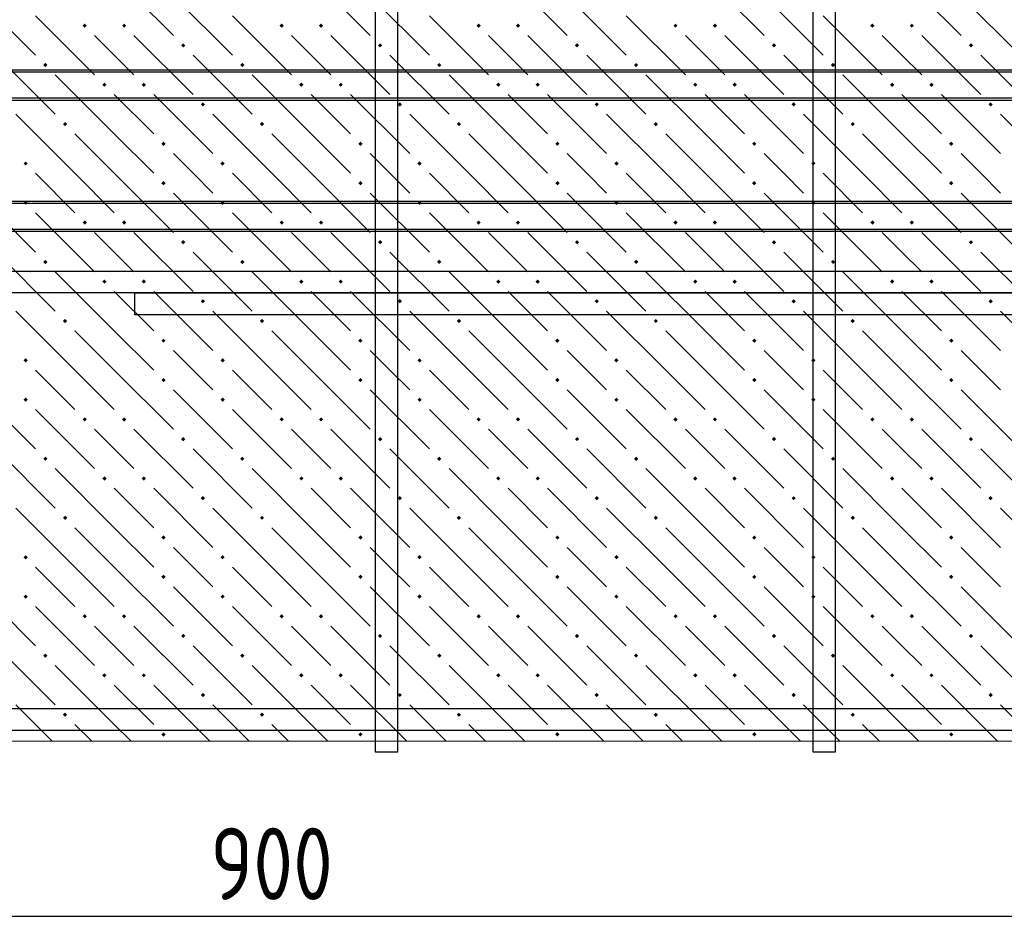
# Model space of a CAD drawing. Header units: millimetres. Extents: x 40580 to 1168286, y -220995 to 81020.
# Tile 284 of 419: x 725626 to 728626, y -97973 to -95240. Entities that reach past the tile are written whole.
import ezdxf

# ---------------------------------------------------------------- set-up
doc = ezdxf.new("R2010")
doc.units = ezdxf.units.MM
for name, color, linetype, lineweight in [('Standard', 7, 'Continuous', 25), ('ЖБ Перекрытие верхний уровень', 7, 'Continuous', 35), ('Примечания', 7, 'Continuous', 13), ('Ребро вкладыша арматура S1', 52, 'Continuous', 25), ('Фоновоя арматура Х1', 52, 'Continuous', 25)]:
    doc.layers.add(name, color=color, linetype=linetype, lineweight=lineweight)
doc.styles.add('GOST 2.304-81', font='txt')

msp = doc.modelspace()

# ---------------------------------------------------------------- hatches: boundary and pattern name
at = {"layer": 'ЖБ Перекрытие верхний уровень', "linetype": 'Continuous', "lineweight": -3, "transparency": 33554687}
for points in [[(725818.1, -95258.5), (725824.6, -95252), (725831.1, -95258.5), (725824.6, -95265)], [(725938.1, -95258.5), (725944.6, -95252), (725951.1, -95258.5), (725944.6, -95265)], [(726418.1, -95258.5), (726424.6, -95252), (726431.1, -95258.5), (726424.6, -95265)], [(726538.1, -95258.5), (726544.6, -95252), (726551.1, -95258.5), (726544.6, -95265)], [(727018.1, -95258.5), (727024.6, -95252), (727031.1, -95258.5), (727024.6, -95265)], [(727138.1, -95258.5), (727144.6, -95252), (727151.1, -95258.5), (727144.6, -95265)], [(727618.1, -95258.5), (727624.6, -95252), (727631.1, -95258.5), (727624.6, -95265)], [(727738.1, -95258.5), (727744.6, -95252), (727751.1, -95258.5), (727744.6, -95265)], [(728218.1, -95258.5), (728224.6, -95252), (728231.1, -95258.5), (728224.6, -95265)], [(728338.1, -95258.5), (728344.6, -95252), (728351.1, -95258.5), (728344.6, -95265)], [(726118.1, -95318.5), (726124.6, -95312), (726131.1, -95318.5), (726124.6, -95325)], [(726718.1, -95318.5), (726724.6, -95312), (726731.1, -95318.5), (726724.6, -95325)], [(727318.1, -95318.5), (727324.6, -95312), (727331.1, -95318.5), (727324.6, -95325)], [(727918.1, -95318.5), (727924.6, -95312), (727931.1, -95318.5), (727924.6, -95325)], [(728518.1, -95318.5), (728524.6, -95312), (728531.1, -95318.5), (728524.6, -95325)], [(725698.1, -95378.5), (725704.6, -95372), (725711.1, -95378.5), (725704.6, -95385)], [(726298.1, -95378.5), (726304.6, -95372), (726311.1, -95378.5), (726304.6, -95385)], [(726898.1, -95378.5), (726904.6, -95372), (726911.1, -95378.5), (726904.6, -95385)], [(727498.1, -95378.5), (727504.6, -95372), (727511.1, -95378.5), (727504.6, -95385)], [(728098.1, -95378.5), (728104.6, -95372), (728111.1, -95378.5), (728104.6, -95385)], [(725878.1, -95438.5), (725884.6, -95432), (725891.1, -95438.5), (725884.6, -95445)], [(725998.1, -95438.5), (726004.6, -95432), (726011.1, -95438.5), (726004.6, -95445)], [(726478.1, -95438.5), (726484.6, -95432), (726491.1, -95438.5), (726484.6, -95445)], [(726598.1, -95438.5), (726604.6, -95432), (726611.1, -95438.5), (726604.6, -95445)], [(727078.1, -95438.5), (727084.6, -95432), (727091.1, -95438.5), (727084.6, -95445)], [(727198.1, -95438.5), (727204.6, -95432), (727211.1, -95438.5), (727204.6, -95445)], [(727678.1, -95438.5), (727684.6, -95432), (727691.1, -95438.5), (727684.6, -95445)], [(727798.1, -95438.5), (727804.6, -95432), (727811.1, -95438.5), (727804.6, -95445)], [(728278.1, -95438.5), (728284.6, -95432), (728291.1, -95438.5), (728284.6, -95445)], [(728398.1, -95438.5), (728404.6, -95432), (728411.1, -95438.5), (728404.6, -95445)], [(726178.1, -95498.5), (726184.6, -95492), (726191.1, -95498.5), (726184.6, -95505)], [(726778.1, -95498.5), (726784.6, -95492), (726791.1, -95498.5), (726784.6, -95505)], [(727378.1, -95498.5), (727384.6, -95492), (727391.1, -95498.5), (727384.6, -95505)], [(727978.1, -95498.5), (727984.6, -95492), (727991.1, -95498.5), (727984.6, -95505)], [(728578.1, -95498.5), (728584.6, -95492), (728591.1, -95498.5), (728584.6, -95505)], [(725758.1, -95558.5), (725764.6, -95552), (725771.1, -95558.5), (725764.6, -95565)], [(726358.1, -95558.5), (726364.6, -95552), (726371.1, -95558.5), (726364.6, -95565)], [(726958.1, -95558.5), (726964.6, -95552), (726971.1, -95558.5), (726964.6, -95565)], [(727558.1, -95558.5), (727564.6, -95552), (727571.1, -95558.5), (727564.6, -95565)], [(728158.1, -95558.5), (728164.6, -95552), (728171.1, -95558.5), (728164.6, -95565)], [(726058.1, -95618.5), (726064.6, -95612), (726071.1, -95618.5), (726064.6, -95625)], [(726658.1, -95618.5), (726664.6, -95612), (726671.1, -95618.5), (726664.6, -95625)], [(727258.1, -95618.5), (727264.6, -95612), (727271.1, -95618.5), (727264.6, -95625)], [(727858.1, -95618.5), (727864.6, -95612), (727871.1, -95618.5), (727864.6, -95625)], [(728458.1, -95618.5), (728464.6, -95612), (728471.1, -95618.5), (728464.6, -95625)], [(725638.1, -95678.5), (725644.6, -95672), (725651.1, -95678.5), (725644.6, -95685)], [(726238.1, -95678.5), (726244.6, -95672), (726251.1, -95678.5), (726244.6, -95685)], [(726838.1, -95678.5), (726844.6, -95672), (726851.1, -95678.5), (726844.6, -95685)], [(727438.1, -95678.5), (727444.6, -95672), (727451.1, -95678.5), (727444.6, -95685)], [(728038.1, -95678.5), (728044.6, -95672), (728051.1, -95678.5), (728044.6, -95685)], [(726058.1, -95738.5), (726064.6, -95732), (726071.1, -95738.5), (726064.6, -95745)], [(726658.1, -95738.5), (726664.6, -95732), (726671.1, -95738.5), (726664.6, -95745)], [(727258.1, -95738.5), (727264.6, -95732), (727271.1, -95738.5), (727264.6, -95745)], [(727858.1, -95738.5), (727864.6, -95732), (727871.1, -95738.5), (727864.6, -95745)], [(728458.1, -95738.5), (728464.6, -95732), (728471.1, -95738.5), (728464.6, -95745)], [(725638.1, -95798.5), (725644.6, -95792), (725651.1, -95798.5), (725644.6, -95805)], [(726238.1, -95798.5), (726244.6, -95792), (726251.1, -95798.5), (726244.6, -95805)], [(726838.1, -95798.5), (726844.6, -95792), (726851.1, -95798.5), (726844.6, -95805)], [(727438.1, -95798.5), (727444.6, -95792), (727451.1, -95798.5), (727444.6, -95805)], [(728038.1, -95798.5), (728044.6, -95792), (728051.1, -95798.5), (728044.6, -95805)], [(725818.1, -95858.5), (725824.6, -95852), (725831.1, -95858.5), (725824.6, -95865)], [(725938.1, -95858.5), (725944.6, -95852), (725951.1, -95858.5), (725944.6, -95865)], [(726418.1, -95858.5), (726424.6, -95852), (726431.1, -95858.5), (726424.6, -95865)], [(726538.1, -95858.5), (726544.6, -95852), (726551.1, -95858.5), (726544.6, -95865)], [(727018.1, -95858.5), (727024.6, -95852), (727031.1, -95858.5), (727024.6, -95865)], [(727138.1, -95858.5), (727144.6, -95852), (727151.1, -95858.5), (727144.6, -95865)], [(727618.1, -95858.5), (727624.6, -95852), (727631.1, -95858.5), (727624.6, -95865)], [(727738.1, -95858.5), (727744.6, -95852), (727751.1, -95858.5), (727744.6, -95865)], [(728218.1, -95858.5), (728224.6, -95852), (728231.1, -95858.5), (728224.6, -95865)], [(728338.1, -95858.5), (728344.6, -95852), (728351.1, -95858.5), (728344.6, -95865)], [(726118.1, -95918.5), (726124.6, -95912), (726131.1, -95918.5), (726124.6, -95925)], [(726718.1, -95918.5), (726724.6, -95912), (726731.1, -95918.5), (726724.6, -95925)], [(727318.1, -95918.5), (727324.6, -95912), (727331.1, -95918.5), (727324.6, -95925)], [(727918.1, -95918.5), (727924.6, -95912), (727931.1, -95918.5), (727924.6, -95925)], [(728518.1, -95918.5), (728524.6, -95912), (728531.1, -95918.5), (728524.6, -95925)], [(725698.1, -95978.5), (725704.6, -95972), (725711.1, -95978.5), (725704.6, -95985)], [(726298.1, -95978.5), (726304.6, -95972), (726311.1, -95978.5), (726304.6, -95985)], [(726898.1, -95978.5), (726904.6, -95972), (726911.1, -95978.5), (726904.6, -95985)], [(727498.1, -95978.5), (727504.6, -95972), (727511.1, -95978.5), (727504.6, -95985)], [(728098.1, -95978.5), (728104.6, -95972), (728111.1, -95978.5), (728104.6, -95985)], [(725878.1, -96038.5), (725884.6, -96032), (725891.1, -96038.5), (725884.6, -96045)], [(725998.1, -96038.5), (726004.6, -96032), (726011.1, -96038.5), (726004.6, -96045)], [(726478.1, -96038.5), (726484.6, -96032), (726491.1, -96038.5), (726484.6, -96045)], [(726598.1, -96038.5), (726604.6, -96032), (726611.1, -96038.5), (726604.6, -96045)], [(727078.1, -96038.5), (727084.6, -96032), (727091.1, -96038.5), (727084.6, -96045)], [(727198.1, -96038.5), (727204.6, -96032), (727211.1, -96038.5), (727204.6, -96045)], [(727678.1, -96038.5), (727684.6, -96032), (727691.1, -96038.5), (727684.6, -96045)], [(727798.1, -96038.5), (727804.6, -96032), (727811.1, -96038.5), (727804.6, -96045)], [(728278.1, -96038.5), (728284.6, -96032), (728291.1, -96038.5), (728284.6, -96045)], [(728398.1, -96038.5), (728404.6, -96032), (728411.1, -96038.5), (728404.6, -96045)], [(726178.1, -96098.5), (726184.6, -96092), (726191.1, -96098.5), (726184.6, -96105)], [(726778.1, -96098.5), (726784.6, -96092), (726791.1, -96098.5), (726784.6, -96105)], [(727378.1, -96098.5), (727384.6, -96092), (727391.1, -96098.5), (727384.6, -96105)], [(727978.1, -96098.5), (727984.6, -96092), (727991.1, -96098.5), (727984.6, -96105)], [(728578.1, -96098.5), (728584.6, -96092), (728591.1, -96098.5), (728584.6, -96105)], [(725758.1, -96158.5), (725764.6, -96152), (725771.1, -96158.5), (725764.6, -96165)], [(726358.1, -96158.5), (726364.6, -96152), (726371.1, -96158.5), (726364.6, -96165)], [(726958.1, -96158.5), (726964.6, -96152), (726971.1, -96158.5), (726964.6, -96165)], [(727558.1, -96158.5), (727564.6, -96152), (727571.1, -96158.5), (727564.6, -96165)], [(728158.1, -96158.5), (728164.6, -96152), (728171.1, -96158.5), (728164.6, -96165)], [(726058.1, -96218.5), (726064.6, -96212), (726071.1, -96218.5), (726064.6, -96225)], [(726658.1, -96218.5), (726664.6, -96212), (726671.1, -96218.5), (726664.6, -96225)], [(727258.1, -96218.5), (727264.6, -96212), (727271.1, -96218.5), (727264.6, -96225)], [(727858.1, -96218.5), (727864.6, -96212), (727871.1, -96218.5), (727864.6, -96225)], [(728458.1, -96218.5), (728464.6, -96212), (728471.1, -96218.5), (728464.6, -96225)], [(725638.1, -96278.5), (725644.6, -96272), (725651.1, -96278.5), (725644.6, -96285)], [(726238.1, -96278.5), (726244.6, -96272), (726251.1, -96278.5), (726244.6, -96285)], [(726838.1, -96278.5), (726844.6, -96272), (726851.1, -96278.5), (726844.6, -96285)], [(727438.1, -96278.5), (727444.6, -96272), (727451.1, -96278.5), (727444.6, -96285)], [(728038.1, -96278.5), (728044.6, -96272), (728051.1, -96278.5), (728044.6, -96285)], [(726058.1, -96338.5), (726064.6, -96332), (726071.1, -96338.5), (726064.6, -96345)], [(726658.1, -96338.5), (726664.6, -96332), (726671.1, -96338.5), (726664.6, -96345)], [(727258.1, -96338.5), (727264.6, -96332), (727271.1, -96338.5), (727264.6, -96345)], [(727858.1, -96338.5), (727864.6, -96332), (727871.1, -96338.5), (727864.6, -96345)], [(728458.1, -96338.5), (728464.6, -96332), (728471.1, -96338.5), (728464.6, -96345)], [(725638.1, -96398.5), (725644.6, -96392), (725651.1, -96398.5), (725644.6, -96405)], [(726238.1, -96398.5), (726244.6, -96392), (726251.1, -96398.5), (726244.6, -96405)], [(726838.1, -96398.5), (726844.6, -96392), (726851.1, -96398.5), (726844.6, -96405)], [(727438.1, -96398.5), (727444.6, -96392), (727451.1, -96398.5), (727444.6, -96405)], [(728038.1, -96398.5), (728044.6, -96392), (728051.1, -96398.5), (728044.6, -96405)], [(725818.1, -96458.5), (725824.6, -96452), (725831.1, -96458.5), (725824.6, -96465)], [(725938.1, -96458.5), (725944.6, -96452), (725951.1, -96458.5), (725944.6, -96465)], [(726418.1, -96458.5), (726424.6, -96452), (726431.1, -96458.5), (726424.6, -96465)], [(726538.1, -96458.5), (726544.6, -96452), (726551.1, -96458.5), (726544.6, -96465)], [(727018.1, -96458.5), (727024.6, -96452), (727031.1, -96458.5), (727024.6, -96465)], [(727138.1, -96458.5), (727144.6, -96452), (727151.1, -96458.5), (727144.6, -96465)], [(727618.1, -96458.5), (727624.6, -96452), (727631.1, -96458.5), (727624.6, -96465)], [(727738.1, -96458.5), (727744.6, -96452), (727751.1, -96458.5), (727744.6, -96465)], [(728218.1, -96458.5), (728224.6, -96452), (728231.1, -96458.5), (728224.6, -96465)], [(728338.1, -96458.5), (728344.6, -96452), (728351.1, -96458.5), (728344.6, -96465)], [(726118.1, -96518.5), (726124.6, -96512), (726131.1, -96518.5), (726124.6, -96525)], [(726718.1, -96518.5), (726724.6, -96512), (726731.1, -96518.5), (726724.6, -96525)], [(727318.1, -96518.5), (727324.6, -96512), (727331.1, -96518.5), (727324.6, -96525)], [(727918.1, -96518.5), (727924.6, -96512), (727931.1, -96518.5), (727924.6, -96525)], [(728518.1, -96518.5), (728524.6, -96512), (728531.1, -96518.5), (728524.6, -96525)], [(725698.1, -96578.5), (725704.6, -96572), (725711.1, -96578.5), (725704.6, -96585)], [(726298.1, -96578.5), (726304.6, -96572), (726311.1, -96578.5), (726304.6, -96585)], [(726898.1, -96578.5), (726904.6, -96572), (726911.1, -96578.5), (726904.6, -96585)], [(727498.1, -96578.5), (727504.6, -96572), (727511.1, -96578.5), (727504.6, -96585)], [(728098.1, -96578.5), (728104.6, -96572), (728111.1, -96578.5), (728104.6, -96585)], [(725878.1, -96638.5), (725884.6, -96632), (725891.1, -96638.5), (725884.6, -96645)], [(725998.1, -96638.5), (726004.6, -96632), (726011.1, -96638.5), (726004.6, -96645)], [(726478.1, -96638.5), (726484.6, -96632), (726491.1, -96638.5), (726484.6, -96645)], [(726598.1, -96638.5), (726604.6, -96632), (726611.1, -96638.5), (726604.6, -96645)], [(727078.1, -96638.5), (727084.6, -96632), (727091.1, -96638.5), (727084.6, -96645)], [(727198.1, -96638.5), (727204.6, -96632), (727211.1, -96638.5), (727204.6, -96645)], [(727678.1, -96638.5), (727684.6, -96632), (727691.1, -96638.5), (727684.6, -96645)], [(727798.1, -96638.5), (727804.6, -96632), (727811.1, -96638.5), (727804.6, -96645)], [(728278.1, -96638.5), (728284.6, -96632), (728291.1, -96638.5), (728284.6, -96645)], [(728398.1, -96638.5), (728404.6, -96632), (728411.1, -96638.5), (728404.6, -96645)], [(726178.1, -96698.5), (726184.6, -96692), (726191.1, -96698.5), (726184.6, -96705)], [(726778.1, -96698.5), (726784.6, -96692), (726791.1, -96698.5), (726784.6, -96705)], [(727378.1, -96698.5), (727384.6, -96692), (727391.1, -96698.5), (727384.6, -96705)], [(727978.1, -96698.5), (727984.6, -96692), (727991.1, -96698.5), (727984.6, -96705)], [(728578.1, -96698.5), (728584.6, -96692), (728591.1, -96698.5), (728584.6, -96705)], [(725758.1, -96758.5), (725764.6, -96752), (725771.1, -96758.5), (725764.6, -96765)], [(726358.1, -96758.5), (726364.6, -96752), (726371.1, -96758.5), (726364.6, -96765)], [(726958.1, -96758.5), (726964.6, -96752), (726971.1, -96758.5), (726964.6, -96765)], [(727558.1, -96758.5), (727564.6, -96752), (727571.1, -96758.5), (727564.6, -96765)], [(728158.1, -96758.5), (728164.6, -96752), (728171.1, -96758.5), (728164.6, -96765)], [(726058.1, -96818.5), (726064.6, -96812), (726071.1, -96818.5), (726064.6, -96825)], [(726658.1, -96818.5), (726664.6, -96812), (726671.1, -96818.5), (726664.6, -96825)], [(727258.1, -96818.5), (727264.6, -96812), (727271.1, -96818.5), (727264.6, -96825)], [(727858.1, -96818.5), (727864.6, -96812), (727871.1, -96818.5), (727864.6, -96825)], [(728458.1, -96818.5), (728464.6, -96812), (728471.1, -96818.5), (728464.6, -96825)], [(725638.1, -96878.5), (725644.6, -96872), (725651.1, -96878.5), (725644.6, -96885)], [(726238.1, -96878.5), (726244.6, -96872), (726251.1, -96878.5), (726244.6, -96885)], [(726838.1, -96878.5), (726844.6, -96872), (726851.1, -96878.5), (726844.6, -96885)], [(727438.1, -96878.5), (727444.6, -96872), (727451.1, -96878.5), (727444.6, -96885)], [(728038.1, -96878.5), (728044.6, -96872), (728051.1, -96878.5), (728044.6, -96885)], [(726058.1, -96938.5), (726064.6, -96932), (726071.1, -96938.5), (726064.6, -96945)], [(726658.1, -96938.5), (726664.6, -96932), (726671.1, -96938.5), (726664.6, -96945)], [(727258.1, -96938.5), (727264.6, -96932), (727271.1, -96938.5), (727264.6, -96945)], [(727858.1, -96938.5), (727864.6, -96932), (727871.1, -96938.5), (727864.6, -96945)], [(728458.1, -96938.5), (728464.6, -96932), (728471.1, -96938.5), (728464.6, -96945)], [(725638.1, -96998.5), (725644.6, -96992), (725651.1, -96998.5), (725644.6, -97005)], [(726238.1, -96998.5), (726244.6, -96992), (726251.1, -96998.5), (726244.6, -97005)], [(726838.1, -96998.5), (726844.6, -96992), (726851.1, -96998.5), (726844.6, -97005)], [(727438.1, -96998.5), (727444.6, -96992), (727451.1, -96998.5), (727444.6, -97005)], [(728038.1, -96998.5), (728044.6, -96992), (728051.1, -96998.5), (728044.6, -97005)], [(725818.1, -97058.5), (725824.6, -97052), (725831.1, -97058.5), (725824.6, -97065)], [(725938.1, -97058.5), (725944.6, -97052), (725951.1, -97058.5), (725944.6, -97065)], [(726418.1, -97058.5), (726424.6, -97052), (726431.1, -97058.5), (726424.6, -97065)], [(726538.1, -97058.5), (726544.6, -97052), (726551.1, -97058.5), (726544.6, -97065)], [(727018.1, -97058.5), (727024.6, -97052), (727031.1, -97058.5), (727024.6, -97065)], [(727138.1, -97058.5), (727144.6, -97052), (727151.1, -97058.5), (727144.6, -97065)], [(727618.1, -97058.5), (727624.6, -97052), (727631.1, -97058.5), (727624.6, -97065)], [(727738.1, -97058.5), (727744.6, -97052), (727751.1, -97058.5), (727744.6, -97065)], [(728218.1, -97058.5), (728224.6, -97052), (728231.1, -97058.5), (728224.6, -97065)], [(728338.1, -97058.5), (728344.6, -97052), (728351.1, -97058.5), (728344.6, -97065)], [(726118.1, -97118.5), (726124.6, -97112), (726131.1, -97118.5), (726124.6, -97125)], [(726718.1, -97118.5), (726724.6, -97112), (726731.1, -97118.5), (726724.6, -97125)], [(727318.1, -97118.5), (727324.6, -97112), (727331.1, -97118.5), (727324.6, -97125)], [(727918.1, -97118.5), (727924.6, -97112), (727931.1, -97118.5), (727924.6, -97125)], [(728518.1, -97118.5), (728524.6, -97112), (728531.1, -97118.5), (728524.6, -97125)], [(725698.1, -97178.5), (725704.6, -97172), (725711.1, -97178.5), (725704.6, -97185)], [(726298.1, -97178.5), (726304.6, -97172), (726311.1, -97178.5), (726304.6, -97185)], [(726898.1, -97178.5), (726904.6, -97172), (726911.1, -97178.5), (726904.6, -97185)], [(727498.1, -97178.5), (727504.6, -97172), (727511.1, -97178.5), (727504.6, -97185)], [(728098.1, -97178.5), (728104.6, -97172), (728111.1, -97178.5), (728104.6, -97185)], [(725878.1, -97238.5), (725884.6, -97232), (725891.1, -97238.5), (725884.6, -97245)], [(725998.1, -97238.5), (726004.6, -97232), (726011.1, -97238.5), (726004.6, -97245)], [(726478.1, -97238.5), (726484.6, -97232), (726491.1, -97238.5), (726484.6, -97245)], [(726598.1, -97238.5), (726604.6, -97232), (726611.1, -97238.5), (726604.6, -97245)], [(727078.1, -97238.5), (727084.6, -97232), (727091.1, -97238.5), (727084.6, -97245)], [(727198.1, -97238.5), (727204.6, -97232), (727211.1, -97238.5), (727204.6, -97245)], [(727678.1, -97238.5), (727684.6, -97232), (727691.1, -97238.5), (727684.6, -97245)], [(727798.1, -97238.5), (727804.6, -97232), (727811.1, -97238.5), (727804.6, -97245)], [(728278.1, -97238.5), (728284.6, -97232), (728291.1, -97238.5), (728284.6, -97245)], [(728398.1, -97238.5), (728404.6, -97232), (728411.1, -97238.5), (728404.6, -97245)], [(726178.1, -97298.5), (726184.6, -97292), (726191.1, -97298.5), (726184.6, -97305)], [(726778.1, -97298.5), (726784.6, -97292), (726791.1, -97298.5), (726784.6, -97305)], [(727378.1, -97298.5), (727384.6, -97292), (727391.1, -97298.5), (727384.6, -97305)], [(727978.1, -97298.5), (727984.6, -97292), (727991.1, -97298.5), (727984.6, -97305)], [(728578.1, -97298.5), (728584.6, -97292), (728591.1, -97298.5), (728584.6, -97305)], [(725758.1, -97358.5), (725764.6, -97352), (725771.1, -97358.5), (725764.6, -97365)], [(726358.1, -97358.5), (726364.6, -97352), (726371.1, -97358.5), (726364.6, -97365)], [(726958.1, -97358.5), (726964.6, -97352), (726971.1, -97358.5), (726964.6, -97365)], [(727558.1, -97358.5), (727564.6, -97352), (727571.1, -97358.5), (727564.6, -97365)], [(728158.1, -97358.5), (728164.6, -97352), (728171.1, -97358.5), (728164.6, -97365)], [(726058.1, -97418.5), (726064.6, -97412), (726071.1, -97418.5), (726064.6, -97425)], [(726658.1, -97418.5), (726664.6, -97412), (726671.1, -97418.5), (726664.6, -97425)], [(727258.1, -97418.5), (727264.6, -97412), (727271.1, -97418.5), (727264.6, -97425)], [(727858.1, -97418.5), (727864.6, -97412), (727871.1, -97418.5), (727864.6, -97425)], [(728458.1, -97418.5), (728464.6, -97412), (728471.1, -97418.5), (728464.6, -97425)]]:
    msp.add_hatch(color=7, dxfattribs=at).paths.add_polyline_path(points, flags=16)

# ---------------------------------------------------------------- linework, layer by layer
at = {"color": 38, "linetype": 'Continuous', "lineweight": 25, "true_color": 0x5f1e0f, "transparency": 33554687}
for points in [[(723577.4, -96006.2), (731510.7, -96006.2), (731510.7, -96072.9), (723577.4, -96072.9), (723577.4, -96006.2)], [(733910.7, -96139.6), (725977.4, -96139.6), (725977.4, -96072.9), (733910.7, -96072.9), (733910.7, -96139.6)], [(723577.4, -97339.6), (731510.7, -97339.6), (731510.7, -97406.2), (723577.4, -97406.2), (723577.4, -97339.6)]]:
    msp.add_lwpolyline(points, dxfattribs=at)
at = {"layer": 'Standard', "color": 7, "linetype": 'Continuous', "lineweight": -3, "transparency": 33554687}
msp.add_line((723410.7, -97972.9), (729410.7, -97972.9), dxfattribs=at)
at = {"layer": 'ЖБ Перекрытие верхний уровень', "color": 9, "linetype": 'Continuous', "lineweight": -3, "true_color": 0xc7c7c7, "transparency": 33554687}
for p, q in [((725914.6, -95108.5), (726094.6, -95288.5)), ((726514.6, -95108.5), (726694.6, -95288.5)), ((727114.6, -95108.5), (727294.6, -95288.5)), ((727714.6, -95108.5), (727894.6, -95288.5)), ((728314.6, -95108.5), (728494.6, -95288.5)), ((725494.6, -95168.5), (725674.6, -95348.5)), ((726094.6, -95168.5), (726274.6, -95348.5)), ((726694.6, -95168.5), (726874.6, -95348.5)), ((727294.6, -95168.5), (727474.6, -95348.5)), ((727894.6, -95168.5), (728074.6, -95348.5)), ((728494.6, -95168.5), (728674.6, -95348.5)), ((725674.6, -95228.5), (725854.6, -95408.5)), ((726274.6, -95228.5), (726454.6, -95408.5)), ((726874.6, -95228.5), (727054.6, -95408.5)), ((727474.6, -95228.5), (727654.6, -95408.5)), ((728074.6, -95228.5), (728254.6, -95408.5)), ((725914.6, -95348.5), (725854.6, -95288.5)), ((725974.6, -95288.5), (726154.6, -95468.5)), ((726514.6, -95348.5), (726454.6, -95288.5)), ((726574.6, -95288.5), (726754.6, -95468.5)), ((727114.6, -95348.5), (727054.6, -95288.5)), ((727174.6, -95288.5), (727354.6, -95468.5)), ((727714.6, -95348.5), (727654.6, -95288.5)), ((727774.6, -95288.5), (727954.6, -95468.5)), ((728314.6, -95348.5), (728254.6, -95288.5)), ((728374.6, -95288.5), (728554.6, -95468.5)), ((725554.6, -95348.5), (725734.6, -95528.5)), ((725974.6, -95408.5), (725914.6, -95348.5)), ((726154.6, -95348.5), (726334.6, -95528.5)), ((726574.6, -95408.5), (726514.6, -95348.5)), ((726754.6, -95348.5), (726934.6, -95528.5)), ((727174.6, -95408.5), (727114.6, -95348.5)), ((727354.6, -95348.5), (727534.6, -95528.5)), ((727774.6, -95408.5), (727714.6, -95348.5)), ((727954.6, -95348.5), (728134.6, -95528.5)), ((728374.6, -95408.5), (728314.6, -95348.5)), ((728554.6, -95348.5), (728734.6, -95528.5)), ((725914.6, -95588.5), (725734.6, -95408.5)), ((726514.6, -95588.5), (726334.6, -95408.5)), ((727114.6, -95588.5), (726934.6, -95408.5)), ((727714.6, -95588.5), (727534.6, -95408.5)), ((728314.6, -95588.5), (728134.6, -95408.5)), ((725914.6, -95468.5), (726034.6, -95588.5)), ((726034.6, -95468.5), (726214.6, -95648.5)), ((726514.6, -95468.5), (726634.6, -95588.5)), ((726634.6, -95468.5), (726814.6, -95648.5)), ((727114.6, -95468.5), (727234.6, -95588.5)), ((727234.6, -95468.5), (727414.6, -95648.5)), ((727714.6, -95468.5), (727834.6, -95588.5)), ((727834.6, -95468.5), (728014.6, -95648.5)), ((728314.6, -95468.5), (728434.6, -95588.5)), ((728434.6, -95468.5), (728614.6, -95648.5)), ((725794.6, -95708.5), (725614.6, -95528.5)), ((726394.6, -95708.5), (726214.6, -95528.5)), ((726994.6, -95708.5), (726814.6, -95528.5)), ((727594.6, -95708.5), (727414.6, -95528.5)), ((728194.6, -95708.5), (728014.6, -95528.5)), ((728794.6, -95708.5), (728614.6, -95528.5)), ((725794.6, -95588.5), (725914.6, -95708.5)), ((725914.6, -95588.5), (726034.6, -95708.5)), ((726394.6, -95588.5), (726514.6, -95708.5)), ((726514.6, -95588.5), (726634.6, -95708.5)), ((726994.6, -95588.5), (727114.6, -95708.5)), ((727114.6, -95588.5), (727234.6, -95708.5)), ((727594.6, -95588.5), (727714.6, -95708.5)), ((727714.6, -95588.5), (727834.6, -95708.5)), ((728194.6, -95588.5), (728314.6, -95708.5)), ((728314.6, -95588.5), (728434.6, -95708.5)), ((726154.6, -95708.5), (726094.6, -95648.5)), ((726754.6, -95708.5), (726694.6, -95648.5)), ((727354.6, -95708.5), (727294.6, -95648.5)), ((727954.6, -95708.5), (727894.6, -95648.5)), ((728554.6, -95708.5), (728494.6, -95648.5)), ((725674.6, -95708.5), (725794.6, -95828.5)), ((725794.6, -95708.5), (725914.6, -95828.5)), ((725914.6, -95708.5), (726094.6, -95888.5)), ((726214.6, -95768.5), (726154.6, -95708.5)), ((726274.6, -95708.5), (726394.6, -95828.5)), ((726394.6, -95708.5), (726514.6, -95828.5)), ((726514.6, -95708.5), (726694.6, -95888.5)), ((726814.6, -95768.5), (726754.6, -95708.5)), ((726874.6, -95708.5), (726994.6, -95828.5)), ((726994.6, -95708.5), (727114.6, -95828.5)), ((727114.6, -95708.5), (727294.6, -95888.5)), ((727414.6, -95768.5), (727354.6, -95708.5)), ((727474.6, -95708.5), (727594.6, -95828.5)), ((727594.6, -95708.5), (727714.6, -95828.5)), ((727714.6, -95708.5), (727894.6, -95888.5)), ((728014.6, -95768.5), (727954.6, -95708.5)), ((728074.6, -95708.5), (728194.6, -95828.5)), ((728194.6, -95708.5), (728314.6, -95828.5)), ((728314.6, -95708.5), (728494.6, -95888.5)), ((728614.6, -95768.5), (728554.6, -95708.5)), ((725494.6, -95768.5), (725674.6, -95948.5)), ((726094.6, -95768.5), (726274.6, -95948.5)), ((726694.6, -95768.5), (726874.6, -95948.5)), ((727294.6, -95768.5), (727474.6, -95948.5)), ((727894.6, -95768.5), (728074.6, -95948.5)), ((728494.6, -95768.5), (728674.6, -95948.5)), ((725674.6, -95828.5), (725854.6, -96008.5)), ((726274.6, -95828.5), (726454.6, -96008.5)), ((726874.6, -95828.5), (727054.6, -96008.5)), ((727474.6, -95828.5), (727654.6, -96008.5)), ((728074.6, -95828.5), (728254.6, -96008.5)), ((725914.6, -95948.5), (725854.6, -95888.5)), ((725974.6, -95888.5), (726154.6, -96068.5)), ((726514.6, -95948.5), (726454.6, -95888.5)), ((726574.6, -95888.5), (726754.6, -96068.5)), ((727114.6, -95948.5), (727054.6, -95888.5)), ((727174.6, -95888.5), (727354.6, -96068.5)), ((727714.6, -95948.5), (727654.6, -95888.5)), ((727774.6, -95888.5), (727954.6, -96068.5)), ((728314.6, -95948.5), (728254.6, -95888.5)), ((728374.6, -95888.5), (728554.6, -96068.5)), ((725554.6, -95948.5), (725734.6, -96128.5)), ((725974.6, -96008.5), (725914.6, -95948.5)), ((726154.6, -95948.5), (726334.6, -96128.5)), ((726574.6, -96008.5), (726514.6, -95948.5)), ((726754.6, -95948.5), (726934.6, -96128.5)), ((727174.6, -96008.5), (727114.6, -95948.5)), ((727354.6, -95948.5), (727534.6, -96128.5)), ((727774.6, -96008.5), (727714.6, -95948.5)), ((727954.6, -95948.5), (728134.6, -96128.5)), ((728374.6, -96008.5), (728314.6, -95948.5)), ((728554.6, -95948.5), (728734.6, -96128.5)), ((725914.6, -96188.5), (725734.6, -96008.5)), ((726514.6, -96188.5), (726334.6, -96008.5)), ((727114.6, -96188.5), (726934.6, -96008.5)), ((727714.6, -96188.5), (727534.6, -96008.5)), ((728314.6, -96188.5), (728134.6, -96008.5)), ((725914.6, -96068.5), (726034.6, -96188.5)), ((726034.6, -96068.5), (726214.6, -96248.5)), ((726514.6, -96068.5), (726634.6, -96188.5)), ((726634.6, -96068.5), (726814.6, -96248.5)), ((727114.6, -96068.5), (727234.6, -96188.5)), ((727234.6, -96068.5), (727414.6, -96248.5)), ((727714.6, -96068.5), (727834.6, -96188.5)), ((727834.6, -96068.5), (728014.6, -96248.5)), ((728314.6, -96068.5), (728434.6, -96188.5)), ((728434.6, -96068.5), (728614.6, -96248.5)), ((725794.6, -96308.5), (725614.6, -96128.5)), ((726394.6, -96308.5), (726214.6, -96128.5)), ((726994.6, -96308.5), (726814.6, -96128.5)), ((727594.6, -96308.5), (727414.6, -96128.5)), ((728194.6, -96308.5), (728014.6, -96128.5)), ((728794.6, -96308.5), (728614.6, -96128.5)), ((725794.6, -96188.5), (725914.6, -96308.5)), ((725914.6, -96188.5), (726034.6, -96308.5)), ((726394.6, -96188.5), (726514.6, -96308.5)), ((726514.6, -96188.5), (726634.6, -96308.5)), ((726994.6, -96188.5), (727114.6, -96308.5)), ((727114.6, -96188.5), (727234.6, -96308.5)), ((727594.6, -96188.5), (727714.6, -96308.5)), ((727714.6, -96188.5), (727834.6, -96308.5)), ((728194.6, -96188.5), (728314.6, -96308.5)), ((728314.6, -96188.5), (728434.6, -96308.5)), ((726154.6, -96308.5), (726094.6, -96248.5)), ((726754.6, -96308.5), (726694.6, -96248.5)), ((727354.6, -96308.5), (727294.6, -96248.5)), ((727954.6, -96308.5), (727894.6, -96248.5)), ((728554.6, -96308.5), (728494.6, -96248.5)), ((725674.6, -96308.5), (725794.6, -96428.5)), ((725794.6, -96308.5), (725914.6, -96428.5)), ((725914.6, -96308.5), (726094.6, -96488.5)), ((726214.6, -96368.5), (726154.6, -96308.5)), ((726274.6, -96308.5), (726394.6, -96428.5)), ((726394.6, -96308.5), (726514.6, -96428.5)), ((726514.6, -96308.5), (726694.6, -96488.5)), ((726814.6, -96368.5), (726754.6, -96308.5)), ((726874.6, -96308.5), (726994.6, -96428.5)), ((726994.6, -96308.5), (727114.6, -96428.5)), ((727114.6, -96308.5), (727294.6, -96488.5)), ((727414.6, -96368.5), (727354.6, -96308.5)), ((727474.6, -96308.5), (727594.6, -96428.5)), ((727594.6, -96308.5), (727714.6, -96428.5)), ((727714.6, -96308.5), (727894.6, -96488.5)), ((728014.6, -96368.5), (727954.6, -96308.5)), ((728074.6, -96308.5), (728194.6, -96428.5)), ((728194.6, -96308.5), (728314.6, -96428.5)), ((728314.6, -96308.5), (728494.6, -96488.5)), ((728614.6, -96368.5), (728554.6, -96308.5)), ((725494.6, -96368.5), (725674.6, -96548.5)), ((726094.6, -96368.5), (726274.6, -96548.5)), ((726694.6, -96368.5), (726874.6, -96548.5)), ((727294.6, -96368.5), (727474.6, -96548.5)), ((727894.6, -96368.5), (728074.6, -96548.5)), ((728494.6, -96368.5), (728674.6, -96548.5)), ((725674.6, -96428.5), (725854.6, -96608.5)), ((726274.6, -96428.5), (726454.6, -96608.5)), ((726874.6, -96428.5), (727054.6, -96608.5)), ((727474.6, -96428.5), (727654.6, -96608.5)), ((728074.6, -96428.5), (728254.6, -96608.5)), ((725914.6, -96548.5), (725854.6, -96488.5)), ((725974.6, -96488.5), (726154.6, -96668.5)), ((726514.6, -96548.5), (726454.6, -96488.5)), ((726574.6, -96488.5), (726754.6, -96668.5)), ((727114.6, -96548.5), (727054.6, -96488.5)), ((727174.6, -96488.5), (727354.6, -96668.5)), ((727714.6, -96548.5), (727654.6, -96488.5)), ((727774.6, -96488.5), (727954.6, -96668.5)), ((728314.6, -96548.5), (728254.6, -96488.5)), ((728374.6, -96488.5), (728554.6, -96668.5)), ((725554.6, -96548.5), (725734.6, -96728.5)), ((725974.6, -96608.5), (725914.6, -96548.5)), ((726154.6, -96548.5), (726334.6, -96728.5)), ((726574.6, -96608.5), (726514.6, -96548.5)), ((726754.6, -96548.5), (726934.6, -96728.5)), ((727174.6, -96608.5), (727114.6, -96548.5)), ((727354.6, -96548.5), (727534.6, -96728.5)), ((727774.6, -96608.5), (727714.6, -96548.5)), ((727954.6, -96548.5), (728134.6, -96728.5)), ((728374.6, -96608.5), (728314.6, -96548.5)), ((728554.6, -96548.5), (728734.6, -96728.5)), ((725914.6, -96788.5), (725734.6, -96608.5)), ((726514.6, -96788.5), (726334.6, -96608.5)), ((727114.6, -96788.5), (726934.6, -96608.5)), ((727714.6, -96788.5), (727534.6, -96608.5)), ((728314.6, -96788.5), (728134.6, -96608.5)), ((725914.6, -96668.5), (726034.6, -96788.5)), ((726034.6, -96668.5), (726214.6, -96848.5)), ((726514.6, -96668.5), (726634.6, -96788.5)), ((726634.6, -96668.5), (726814.6, -96848.5)), ((727114.6, -96668.5), (727234.6, -96788.5)), ((727234.6, -96668.5), (727414.6, -96848.5)), ((727714.6, -96668.5), (727834.6, -96788.5)), ((727834.6, -96668.5), (728014.6, -96848.5)), ((728314.6, -96668.5), (728434.6, -96788.5)), ((728434.6, -96668.5), (728614.6, -96848.5)), ((725794.6, -96908.5), (725614.6, -96728.5)), ((726394.6, -96908.5), (726214.6, -96728.5)), ((726994.6, -96908.5), (726814.6, -96728.5)), ((727594.6, -96908.5), (727414.6, -96728.5)), ((728194.6, -96908.5), (728014.6, -96728.5)), ((728794.6, -96908.5), (728614.6, -96728.5)), ((725794.6, -96788.5), (725914.6, -96908.5)), ((725914.6, -96788.5), (726034.6, -96908.5)), ((726394.6, -96788.5), (726514.6, -96908.5)), ((726514.6, -96788.5), (726634.6, -96908.5)), ((726994.6, -96788.5), (727114.6, -96908.5)), ((727114.6, -96788.5), (727234.6, -96908.5)), ((727594.6, -96788.5), (727714.6, -96908.5)), ((727714.6, -96788.5), (727834.6, -96908.5)), ((728194.6, -96788.5), (728314.6, -96908.5)), ((728314.6, -96788.5), (728434.6, -96908.5)), ((726154.6, -96908.5), (726094.6, -96848.5)), ((726754.6, -96908.5), (726694.6, -96848.5)), ((727354.6, -96908.5), (727294.6, -96848.5)), ((727954.6, -96908.5), (727894.6, -96848.5)), ((728554.6, -96908.5), (728494.6, -96848.5)), ((725674.6, -96908.5), (725794.6, -97028.5)), ((725794.6, -96908.5), (725914.6, -97028.5)), ((725914.6, -96908.5), (726094.6, -97088.5)), ((726214.6, -96968.5), (726154.6, -96908.5)), ((726274.6, -96908.5), (726394.6, -97028.5)), ((726394.6, -96908.5), (726514.6, -97028.5)), ((726514.6, -96908.5), (726694.6, -97088.5)), ((726814.6, -96968.5), (726754.6, -96908.5)), ((726874.6, -96908.5), (726994.6, -97028.5)), ((726994.6, -96908.5), (727114.6, -97028.5)), ((727114.6, -96908.5), (727294.6, -97088.5)), ((727414.6, -96968.5), (727354.6, -96908.5)), ((727474.6, -96908.5), (727594.6, -97028.5)), ((727594.6, -96908.5), (727714.6, -97028.5)), ((727714.6, -96908.5), (727894.6, -97088.5)), ((728014.6, -96968.5), (727954.6, -96908.5)), ((728074.6, -96908.5), (728194.6, -97028.5)), ((728194.6, -96908.5), (728314.6, -97028.5)), ((728314.6, -96908.5), (728494.6, -97088.5)), ((728614.6, -96968.5), (728554.6, -96908.5)), ((725494.6, -96968.5), (725674.6, -97148.5)), ((726094.6, -96968.5), (726274.6, -97148.5)), ((726694.6, -96968.5), (726874.6, -97148.5)), ((727294.6, -96968.5), (727474.6, -97148.5)), ((727894.6, -96968.5), (728074.6, -97148.5)), ((728494.6, -96968.5), (728674.6, -97148.5)), ((725674.6, -97028.5), (725854.6, -97208.5)), ((726274.6, -97028.5), (726454.6, -97208.5)), ((726874.6, -97028.5), (727054.6, -97208.5)), ((727474.6, -97028.5), (727654.6, -97208.5)), ((728074.6, -97028.5), (728254.6, -97208.5)), ((725914.6, -97148.5), (725854.6, -97088.5)), ((725974.6, -97088.5), (726154.6, -97268.5)), ((726514.6, -97148.5), (726454.6, -97088.5)), ((726574.6, -97088.5), (726754.6, -97268.5)), ((727114.6, -97148.5), (727054.6, -97088.5)), ((727174.6, -97088.5), (727354.6, -97268.5)), ((727714.6, -97148.5), (727654.6, -97088.5)), ((727774.6, -97088.5), (727954.6, -97268.5)), ((728314.6, -97148.5), (728254.6, -97088.5)), ((728374.6, -97088.5), (728554.6, -97268.5)), ((725554.6, -97148.5), (725734.6, -97328.5)), ((725974.6, -97208.5), (725914.6, -97148.5)), ((726154.6, -97148.5), (726334.6, -97328.5)), ((726574.6, -97208.5), (726514.6, -97148.5)), ((726754.6, -97148.5), (726934.6, -97328.5)), ((727174.6, -97208.5), (727114.6, -97148.5)), ((727354.6, -97148.5), (727534.6, -97328.5)), ((727774.6, -97208.5), (727714.6, -97148.5)), ((727954.6, -97148.5), (728134.6, -97328.5)), ((728374.6, -97208.5), (728314.6, -97148.5)), ((728554.6, -97148.5), (728734.6, -97328.5)), ((725914.6, -97388.5), (725734.6, -97208.5)), ((726514.6, -97388.5), (726334.6, -97208.5)), ((727114.6, -97388.5), (726934.6, -97208.5)), ((727714.6, -97388.5), (727534.6, -97208.5)), ((728314.6, -97388.5), (728134.6, -97208.5)), ((725914.6, -97268.5), (726034.6, -97388.5)), ((726034.6, -97268.5), (726205.7, -97439.6)), ((726514.6, -97268.5), (726634.6, -97388.5)), ((726634.6, -97268.5), (726805.7, -97439.6)), ((727114.6, -97268.5), (727234.6, -97388.5)), ((727234.6, -97268.5), (727405.7, -97439.6)), ((727714.6, -97268.5), (727834.6, -97388.5)), ((727834.6, -97268.5), (728005.7, -97439.6)), ((728314.6, -97268.5), (728434.6, -97388.5)), ((728434.6, -97268.5), (728605.7, -97439.6)), ((725725.7, -97439.6), (725614.6, -97328.5)), ((726325.7, -97439.6), (726214.6, -97328.5)), ((726925.7, -97439.6), (726814.6, -97328.5)), ((727525.7, -97439.6), (727414.6, -97328.5)), ((728125.7, -97439.6), (728014.6, -97328.5)), ((728725.7, -97439.6), (728614.6, -97328.5)), ((725794.6, -97388.5), (725845.7, -97439.6)), ((725914.6, -97388.5), (725965.7, -97439.6)), ((726394.6, -97388.5), (726445.7, -97439.6)), ((726514.6, -97388.5), (726565.7, -97439.6)), ((726994.6, -97388.5), (727045.7, -97439.6)), ((727114.6, -97388.5), (727165.7, -97439.6)), ((727594.6, -97388.5), (727645.7, -97439.6)), ((727714.6, -97388.5), (727765.7, -97439.6)), ((728194.6, -97388.5), (728245.7, -97439.6)), ((728314.6, -97388.5), (728365.7, -97439.6))]:
    msp.add_line(p, q, dxfattribs=at)
at = {"layer": 'Примечания', "color": 7, "linetype": 'Continuous', "lineweight": 13, "transparency": 33554687}
for p, q in [((725189.4, -97439.6), (726944.1, -97439.6)), ((726944.1, -97439.6), (728698.7, -97439.6))]:
    msp.add_line(p, q, dxfattribs=at)
at = {"layer": 'Ребро вкладыша арматура S1', "color": 7, "linetype": 'Continuous', "lineweight": 25, "transparency": 33554687}
for points in [[(729410.7, -95486.3), (716410.7, -95486.3), (716410.7, -95392.9), (729410.7, -95392.9), (729410.7, -95486.3)], [(729410.7, -95479.6), (716410.7, -95479.6), (716410.7, -95399.6), (729410.7, -95399.6), (729410.7, -95479.6)], [(729410.7, -95886.3), (716410.7, -95886.3), (716410.7, -95792.9), (729410.7, -95792.9), (729410.7, -95886.3)], [(729410.7, -95879.6), (716410.7, -95879.6), (716410.7, -95799.6), (729410.7, -95799.6), (729410.7, -95879.6)]]:
    msp.add_lwpolyline(points, dxfattribs=at)
at = {"layer": 'Фоновоя арматура Х1', "color": 251, "linetype": 'Continuous', "lineweight": -3, "true_color": 0x656565, "transparency": 33554687}
for points in [[(726777.4, -89406.2), (726777.4, -97472.9), (726710.7, -97472.9), (726710.7, -89406.2), (726777.4, -89406.2)], [(726777.4, -89406.2), (726777.4, -97472.9), (726710.7, -97472.9), (726710.7, -89406.2), (726777.4, -89406.2)], [(728110.7, -89406.2), (728110.7, -97472.9), (728044.1, -97472.9), (728044.1, -89406.2), (728110.7, -89406.2)], [(728110.7, -89406.2), (728110.7, -97472.9), (728044.1, -97472.9), (728044.1, -89406.2), (728110.7, -89406.2)]]:
    msp.add_lwpolyline(points, dxfattribs=at)

# ---------------------------------------------------------------- texts
at = {"layer": 'Standard', "color": 7, "linetype": 'Continuous', "lineweight": 25, "transparency": 33554687, "insert": (726207.4, -97922.9), "char_height": 220, "width": 531.973, "attachment_point": 7, "style": 'GOST 2.304-81'}
msp.add_mtext('900', dxfattribs=at)

doc.saveas('drawing.dxf')
